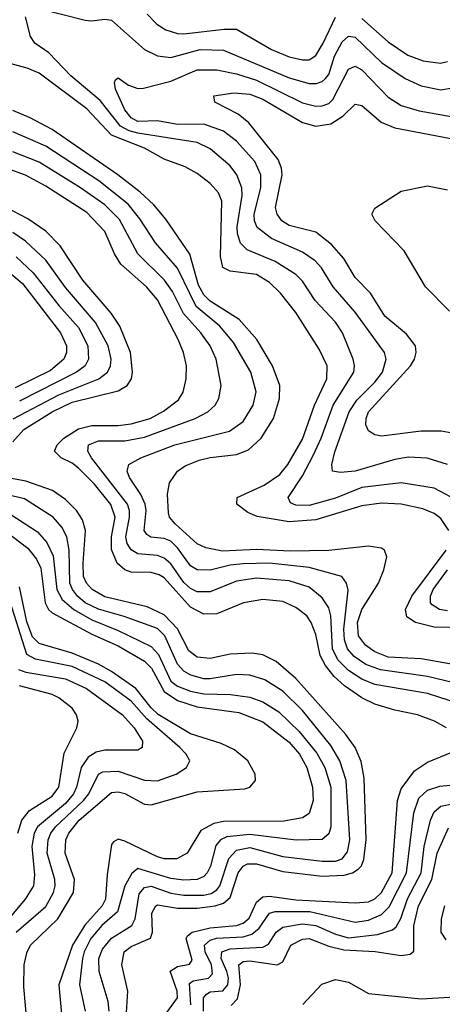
# Model space of a CAD drawing. Header units: inches. Extents: x 990535 to 1117859, y 769386 to 892122.
# Tile 355 of 656: x 1085931 to 1087215, y 782331 to 785321. Entities that reach past the tile are written whole.
import ezdxf

# ---------------------------------------------------------------- set-up
doc = ezdxf.new("R2010")
doc.units = ezdxf.units.IN
doc.header["$MEASUREMENT"] = 0
doc.layers.add('B0788', color=7, linetype='Continuous')

msp = doc.modelspace()

# ---------------------------------------------------------------- linework, layer by layer
at = {"layer": 'B0788', "color": 5}
for points, elevation in [([(1085990, 785355), (1086130, 785319.6), (1086150, 785317.6), (1086190, 785322.9), (1086210, 785319.3), (1086310, 785230.6), (1086350, 785211.2), (1086390, 785206.2), (1086479.6, 785230), (1086550, 785228.4), (1086750, 785144.6), (1086810, 785126.7), (1086832.7, 785127.3), (1086850, 785132.9), (1086858.9, 785141.1), (1086870, 785153.9), (1086887.2, 785210), (1086910, 785253.8), (1086930, 785270.6), (1086950, 785267.7), (1087030, 785191.2), (1087102.1, 785142.1), (1087150, 785119.9), (1087210, 785108.1), (1087245.9, 785114.1)], 2960), ([(1086317.7, 785337.7), (1086347.6, 785307.6), (1086375.2, 785290), (1086410, 785279.1), (1086430, 785278.1), (1086552.5, 785292.5), (1086590, 785292), (1086695.8, 785230), (1086750, 785208.3), (1086790, 785198.8), (1086810, 785199.4), (1086830, 785212.4), (1086853.1, 785250), (1086890, 785328.7)], 2980), ([(1087273.7, 783853.7), (1087190, 783898.1), (1087090, 783914.7), (1086970, 783900.4), (1086890, 783867.6), (1086810, 783845.8), (1086770, 783846.8), (1086753.7, 783853.7), (1086746.5, 783870), (1086790, 783935.8), (1086822.9, 783997.1), (1086847, 784050), (1086882.8, 784150), (1086946.2, 784250), (1086948.3, 784270), (1086944.1, 784290), (1086911.9, 784370), (1086890, 784402.7), (1086828.3, 784468.3), (1086790, 784526.8), (1086770, 784547.1), (1086706.7, 784586.7), (1086622.4, 784622.4), (1086601.9, 784641.9), (1086592.9, 784670), (1086591.7, 784691.7), (1086606.5, 784786.5), (1086606, 784810), (1086590.7, 784850), (1086570, 784876.9), (1086510, 784928.4), (1086470, 784947.9), (1086290, 784976.4), (1086263.7, 784983.7), (1086237.6, 784997.6), (1086175.5, 785075.5), (1086085.9, 785150), (1086019.9, 785219.9), (1085976.8, 785250), (1085964.2, 785270), (1085948.6, 785330)], 2960), ([(1086970, 785324.6), (1087050, 785253.8), (1087110, 785213.6), (1087156.3, 785196.3), (1087209, 785189), (1087230, 785193.5)], 2980), ([(1087234.6, 783770), (1087210, 783806.1), (1087190, 783821.5), (1087155.5, 783835.5), (1087090, 783849.6), (1087030, 783852.3), (1086970, 783844.3), (1086830, 783802), (1086750, 783795.4), (1086652.5, 783812.5), (1086624, 783824), (1086590.7, 783850), (1086591.8, 783870), (1086673.2, 783906.8), (1086720.9, 783939.1), (1086745.4, 783970), (1086790, 784046.9), (1086826.9, 784150), (1086864, 784230), (1086864.9, 784270), (1086840.7, 784320.7), (1086770, 784431.8), (1086723.1, 784490), (1086690, 784522.8), (1086650, 784547.1), (1086570, 784557.6), (1086548.5, 784568.5), (1086541.4, 784601.4), (1086544.8, 784770), (1086534.7, 784794.7), (1086510, 784823.8), (1086470, 784853.8), (1086433.7, 784873.7), (1086370, 784897.2), (1086310.2, 784930.2), (1086210, 784970), (1086134.5, 785050), (1085990, 785158), (1085953.6, 785173.6), (1085890, 785190.6)], 2980), ([(1087230, 783970.4), (1087168.7, 783988.7), (1087112.4, 783992.4), (1087070, 783984.9), (1086950.3, 783950), (1086905.2, 783945.2), (1086881.1, 783950), (1086879.3, 783970), (1086888.6, 784008.6), (1086931.4, 784130), (1086954.8, 784165.2), (1087010, 784219.7), (1087032.9, 784250), (1087044.5, 784290), (1087038.6, 784310), (1086950, 784432.6), (1086883.2, 784510), (1086847.3, 784567.3), (1086828.4, 784588.4), (1086790, 784615.2), (1086695.9, 784655.9), (1086652.6, 784690), (1086643.8, 784710), (1086643.5, 784730), (1086663.6, 784810), (1086663.9, 784850), (1086645.4, 784890), (1086590, 784952.1), (1086550, 784982), (1086490, 785003.5), (1086410, 785003), (1086350, 785013.5), (1086290, 785012.1), (1086270, 785022.7), (1086250, 785046.7), (1086222.4, 785110), (1086218.7, 785130), (1086221.7, 785138.3), (1086230, 785143.8), (1086261.8, 785121.8), (1086290, 785111.9), (1086307, 785113), (1086390, 785134.4), (1086470, 785169), (1086530, 785168.4), (1086590, 785156.1), (1086650, 785137.1), (1086790, 785068.2), (1086830, 785058.1), (1086850, 785058.8), (1086870, 785066.6), (1086882, 785078), (1086930, 785170.1), (1086950, 785179.9), (1086970, 785168.4), (1087050, 785085.4), (1087090, 785060.3), (1087144.2, 785044.2), (1087310, 785014.5)], 2940), ([(1087244.8, 784064.8), (1087211.1, 784071.1), (1087150, 784071.7), (1087030, 784056.1), (1087010, 784059.8), (1086990, 784072), (1086982.6, 784090), (1086983.3, 784110), (1086990.8, 784130), (1087118.3, 784270), (1087130.3, 784290), (1087135.7, 784310), (1087132.8, 784330), (1087105.7, 784365.7), (1087040.5, 784420.5), (1086996.6, 784490), (1086950, 784538), (1086915.5, 784595.5), (1086877.9, 784637.9), (1086830, 784675.9), (1086750, 784696.2), (1086726.9, 784710), (1086713.5, 784730), (1086708.5, 784750), (1086727.8, 784850), (1086725.8, 784870), (1086715.9, 784895.9), (1086627.2, 785007.2), (1086594.1, 785034.1), (1086524.2, 785070), (1086520.7, 785090), (1086581.4, 785098.6), (1086630, 785095.1), (1086670, 785079.7), (1086790, 785008.3), (1086830, 784997.5), (1086875.6, 785004.4), (1086912.2, 785027.8), (1086950, 785064.1), (1086970, 785060.4), (1087029.4, 785010), (1087070, 784992.3), (1087256.8, 784956.8)], 2920), ([(1087345.7, 783345.7), (1087150, 783380), (1087050, 783384.4), (1087010, 783400.8), (1086981.3, 783421.3), (1086960.3, 783450), (1086957, 783490), (1086970.5, 783530), (1087020.7, 783610), (1087037.2, 783650), (1087045.8, 783690), (1087038.9, 783710), (1087030, 783715.9), (1086990, 783721.5), (1086870, 783708.5), (1086753, 783707), (1086650, 783712), (1086546.8, 783706.8), (1086496.9, 783716.9), (1086470, 783728.6), (1086403.2, 783790), (1086386.1, 783810), (1086382.7, 783822.7), (1086380.3, 783879.7), (1086386.1, 783913.9), (1086410.3, 783949.7), (1086433.6, 783966.4), (1086476.4, 783983.6), (1086510, 783991.7), (1086590, 784000.1), (1086625.9, 784014.1), (1086664.6, 784050), (1086701.8, 784110), (1086720.3, 784170), (1086721.5, 784210), (1086698.6, 784270), (1086651.8, 784350), (1086597.7, 784410), (1086510, 784466), (1086490, 784485.3), (1086474.6, 784514.6), (1086448.3, 784608.3), (1086374.8, 784714.8), (1086338.3, 784758.3), (1086297, 784797), (1086229.6, 784849.6), (1086030, 784987.7), (1085963.1, 785023.1), (1085910, 785045)], 3020), ([(1087330, 783287.5), (1087170, 783326), (1087026.5, 783346.5), (1086982.8, 783362.8), (1086946.7, 783386.7), (1086926.7, 783410), (1086917.4, 783437.4), (1086915.9, 783470), (1086928.4, 783588.4), (1086923.5, 783610), (1086909.9, 783629.9), (1086810, 783657.5), (1086690, 783670), (1086610, 783668.5), (1086570, 783663.8), (1086510, 783649), (1086470, 783649.9), (1086450, 783661.9), (1086410, 783717), (1086390, 783736.9), (1086370, 783745.5), (1086329.7, 783749.7), (1086317.2, 783757.2), (1086308.7, 783770), (1086314.8, 783830), (1086312.6, 783850), (1086299.2, 783879.2), (1086264.3, 783930), (1086257.9, 783950), (1086262.9, 783970), (1086298.7, 783990), (1086402.2, 784030), (1086568.7, 784071.3), (1086610, 784100.1), (1086640.4, 784150), (1086649.4, 784190.6), (1086632.9, 784250), (1086580.8, 784340.8), (1086538.8, 784390), (1086466.8, 784450), (1086410, 784566.2), (1086343.6, 784643.6), (1086296.4, 784716.4), (1086260.1, 784760.1), (1086171.5, 784831.5), (1086010, 784937), (1085910, 784979.9)], 3040), ([(1087330, 783223.3), (1087170, 783274.4), (1087010, 783301.4), (1086970, 783318.1), (1086930, 783343.9), (1086897, 783377), (1086880.8, 783410), (1086875.9, 783510), (1086870, 783534.9), (1086850, 783565.3), (1086810, 783597.1), (1086750, 783617.1), (1086650, 783624.5), (1086590, 783615.9), (1086510, 783582.9), (1086470, 783583.4), (1086450, 783593.3), (1086430, 783611.9), (1086390, 783667.9), (1086370, 783685.7), (1086350, 783693.2), (1086290, 783699.1), (1086270, 783710.4), (1086257.2, 783730), (1086253.9, 783750), (1086264.5, 783810), (1086264.6, 783830), (1086258.4, 783850), (1086149.2, 783990), (1086138.1, 784010), (1086139.9, 784030), (1086170, 784041.4), (1086250, 784041.6), (1086310, 784052.6), (1086463.7, 784110), (1086502.4, 784130), (1086524.7, 784150), (1086535.9, 784170), (1086543, 784210), (1086527.6, 784290), (1086509.5, 784330), (1086481.6, 784370), (1086428.5, 784428.5), (1086395.1, 784495.1), (1086371.2, 784530), (1086289.6, 784610), (1086234.3, 784714.3), (1086190, 784758.5), (1086116, 784810), (1085990, 784887.9), (1085910, 784919.5)], 3060), ([(1087227.2, 783170), (1087191.1, 783190), (1087139.7, 783210), (1087070, 783223.4), (1087010, 783242.6), (1086970, 783261.4), (1086917.6, 783297.6), (1086886.4, 783326.4), (1086859.6, 783359.6), (1086843.8, 783390), (1086830, 783453.5), (1086816.4, 783490), (1086803, 783510), (1086770, 783536.1), (1086730, 783554.1), (1086670, 783559.9), (1086610.6, 783549.4), (1086530, 783516.4), (1086490, 783515.7), (1086450, 783537.1), (1086370, 783625.4), (1086354.7, 783634.7), (1086330, 783641.6), (1086270, 783643.4), (1086250, 783650.3), (1086226.9, 783670), (1086210, 783711.6), (1086209.8, 783750), (1086221.4, 783810), (1086208, 783848), (1086158.6, 783910), (1086110, 783958.5), (1086090, 783974.4), (1086057.5, 783990), (1086036.4, 784010), (1086045.2, 784030), (1086065.1, 784050), (1086110, 784078.4), (1086150, 784088.5), (1086230, 784088.2), (1086270, 784093.8), (1086327.1, 784110), (1086368.3, 784131.7), (1086413.4, 784166.6), (1086427.9, 784190), (1086436.6, 784230), (1086437.7, 784270), (1086428.5, 784310), (1086412.4, 784350), (1086349.6, 784470), (1086316.4, 784510), (1086238.4, 784578.4), (1086219.1, 784610), (1086190, 784677.1), (1086135.1, 784735.1), (1086010, 784815.3), (1085948.8, 784848.8), (1085890, 784870)], 3080), ([(1087236.1, 784436.1), (1087163.9, 784510), (1087099.3, 784619.3), (1087011.1, 784710), (1087000.4, 784730), (1087010, 784748), (1087090, 784800.3), (1087170, 784816.5), (1087230, 784804.3)], 2880), ([(1085910, 784038.8), (1085944.1, 784075.9), (1086030.1, 784129.9), (1086090, 784158.9), (1086230, 784194.1), (1086257.1, 784210), (1086270.3, 784230), (1086273.3, 784250), (1086267.4, 784310), (1086235.5, 784390), (1086208.8, 784430), (1086122.8, 784530), (1086054.2, 784634.2), (1086010, 784678.5), (1085955.6, 784715.6), (1085890.4, 784750.4)], 3120), ([(1085911.1, 784108.9), (1086050, 784182), (1086171.1, 784230), (1086197.7, 784250), (1086207, 784270), (1086208.6, 784290), (1086199.5, 784330), (1086160.9, 784400.9), (1086070, 784507.4), (1086010, 784590.8), (1085948.5, 784648.5), (1085910, 784674.5)], 3140), ([(1085920.7, 784600.7), (1085972.4, 784552.4), (1086050, 784452.9), (1086110, 784385.6), (1086138.4, 784330), (1086140.3, 784290), (1086129.5, 784270), (1086103.9, 784250), (1085930, 784162.8)], 3160), ([(1085885.7, 784565.7), (1085939.2, 784519.2), (1086055.4, 784370), (1086073.6, 784330), (1086073.4, 784310), (1086065.5, 784290), (1086024.5, 784255.5), (1085917.3, 784202.7)], 3180), ([(1086254.2, 782290), (1086259.8, 782370), (1086241.1, 782450), (1086248.5, 782490), (1086270, 782506.6), (1086328.3, 782531.7), (1086334.7, 782550), (1086332.5, 782607.5), (1086344.2, 782630), (1086350, 782633), (1086410, 782622.5), (1086470, 782622.8), (1086524.4, 782630), (1086550, 782637.9), (1086570, 782655), (1086594.6, 782730), (1086609.5, 782750.5), (1086623.2, 782756.8), (1086650, 782757.5), (1086730, 782733.7), (1086850, 782719.6), (1086916.9, 782723.1), (1086941.7, 782730), (1086959.1, 782740.9), (1086968.9, 782751.1), (1086976.4, 782770), (1086983, 782830), (1086976.9, 783016.9), (1086968.2, 783068.2), (1086950.3, 783110), (1086921.8, 783150), (1086770, 783320.3), (1086710, 783371.5), (1086670, 783391.5), (1086637.2, 783397.2), (1086570, 783393.8), (1086510, 783380.4), (1086470, 783385.1), (1086444.5, 783404.5), (1086410.4, 783470.4), (1086370, 783513.2), (1086317.7, 783537.7), (1086190, 783568.1), (1086151.2, 783590), (1086133.9, 783610), (1086125.3, 783630), (1086123.7, 783670), (1086131.4, 783770), (1086121.9, 783801.9), (1086103.6, 783830), (1086070, 783863.9), (1086030.7, 783890.7), (1085950, 783919), (1085890.2, 783930.2)], 3120), ([(1086202.3, 782310), (1086199.3, 782339.3), (1086172.2, 782430), (1086171.8, 782470), (1086182.3, 782497.7), (1086210, 782531.1), (1086271.9, 782570), (1086281.3, 782590), (1086293.8, 782666.2), (1086310, 782685.2), (1086330, 782688.9), (1086390, 782668.5), (1086430, 782662.3), (1086490, 782662.5), (1086512.5, 782667.5), (1086530, 782677.8), (1086539.2, 782690), (1086566.6, 782773.4), (1086590, 782799), (1086630, 782806.6), (1086730, 782779.3), (1086850, 782764.9), (1086890, 782765.1), (1086910, 782772.7), (1086926.5, 782793.5), (1086933.6, 782830), (1086922.5, 783010), (1086903.1, 783070), (1086876.3, 783116.3), (1086790, 783223.1), (1086730, 783281.2), (1086676, 783316), (1086630.1, 783329.9), (1086590, 783331.9), (1086510, 783318.6), (1086490, 783319.2), (1086450.6, 783330), (1086430, 783341.9), (1086410, 783363.4), (1086372.2, 783450), (1086350, 783471.5), (1086248.8, 783508.8), (1086170, 783530.2), (1086130, 783550), (1086107, 783570), (1086091, 783590), (1086083.6, 783610), (1086080.9, 783710), (1086073.9, 783750), (1086059.3, 783779.3), (1086032.5, 783810), (1085945.5, 783865.5), (1085850, 783888)], 3140), ([(1085900.6, 783820.6), (1085985.2, 783765.2), (1086013.2, 783733.2), (1086033, 783693), (1086043.9, 783590), (1086059.9, 783559.9), (1086095, 783530), (1086150, 783498.2), (1086230, 783466.1), (1086330, 783417.7), (1086352.7, 783392.7), (1086390, 783312.4), (1086410, 783296.9), (1086450, 783281.3), (1086490, 783273.2), (1086571.3, 783271.3), (1086630, 783263.8), (1086670, 783249), (1086718.4, 783218.4), (1086779.5, 783159.5), (1086833.3, 783093.3), (1086858.1, 783050), (1086875.7, 782990), (1086876, 782870), (1086870, 782848.6), (1086850, 782830.6), (1086770.9, 782829.1), (1086630, 782846), (1086560.4, 782839.6), (1086541.3, 782830), (1086527.2, 782812.8), (1086510.7, 782750), (1086500.7, 782730), (1086490, 782718.8), (1086469.9, 782710.1), (1086430, 782708.1), (1086390, 782713), (1086290, 782742.9), (1086272.1, 782727.9), (1086250.2, 782690), (1086228.3, 782611.7), (1086181, 782570), (1086147.1, 782530), (1086127.1, 782490), (1086122, 782470), (1086112.6, 782390), (1086129.9, 782310)], 3160), ([(1085887.8, 783767.8), (1085955.9, 783715.9), (1085982.5, 783682.5), (1085995.4, 783655.4), (1086008.7, 783550), (1086018.9, 783530), (1086030, 783519.2), (1086150, 783455.1), (1086230, 783418.8), (1086310, 783373), (1086331.1, 783351.1), (1086370, 783280.2), (1086410, 783253), (1086470, 783234), (1086597, 783217), (1086670, 783188.5), (1086750, 783126.6), (1086780.9, 783090), (1086802.9, 783050), (1086820.1, 782990), (1086821.9, 782950), (1086810.4, 782910), (1086790, 782897.2), (1086733.1, 782886.9), (1086550, 782885.9), (1086520.2, 782879.8), (1086481.7, 782858.3), (1086439.6, 782790), (1086407.9, 782772.1), (1086370, 782772.6), (1086350, 782778.4), (1086250, 782826.5), (1086230, 782831.9), (1086215.7, 782824.3), (1086210, 782815.8), (1086196.3, 782723.7), (1086191.7, 782650), (1086181.1, 782630), (1086129.1, 782570.9), (1086091.5, 782510), (1086049.9, 782390), (1086059.2, 782290)], 3180), ([(1087330, 783474.1), (1087190, 783476.3), (1087133.3, 783490), (1087107.2, 783507.2), (1087102.5, 783530), (1087121.9, 783570), (1087226.3, 783710)], 2980), ([(1087230, 783525.5), (1087206, 783530), (1087183.9, 783543.9), (1087179.2, 783550), (1087178.9, 783570), (1087187.1, 783590), (1087230, 783650.1)], 2960), ([(1085953.4, 782270), (1085943.7, 782383.7), (1085945.1, 782450), (1085952.8, 782487.2), (1085963.5, 782510), (1086046.4, 782590), (1086094.5, 782670), (1086097.2, 782710), (1086069.3, 782790), (1086071, 782830), (1086079.8, 782850), (1086111.9, 782890), (1086210, 782973.9), (1086230, 782976.2), (1086250, 782970.4), (1086310, 782938.9), (1086330, 782936.1), (1086470, 782976.2), (1086614.6, 782985.4), (1086629.9, 782990.1), (1086647.1, 783010), (1086646.6, 783030), (1086623.8, 783070), (1086583, 783103), (1086542.9, 783122.9), (1086450, 783152.3), (1086351.2, 783211.2), (1086330.6, 783230.6), (1086284.1, 783290), (1086210, 783341.4), (1086170, 783363.9), (1086090, 783397.3), (1085990, 783426.1), (1085970, 783446.5), (1085952.6, 783492.6), (1085930, 783598)], 3220), ([(1085920.1, 782550), (1086010, 782627.2), (1086033.3, 782670), (1086038.4, 782690), (1086037.4, 782710), (1086014.6, 782790), (1086017.3, 782830), (1086025.5, 782850), (1086040, 782870), (1086124.6, 782950), (1086140.7, 782970), (1086170, 783029.6), (1086183.2, 783036.8), (1086230, 783039.1), (1086310, 783011.5), (1086350, 783009.4), (1086406.2, 783030), (1086437.6, 783050), (1086448, 783070), (1086436.8, 783090), (1086417.6, 783110), (1086317.5, 783197.5), (1086270, 783251.5), (1086190, 783310), (1086090, 783356.8), (1085978.7, 783378.7), (1085952.5, 783392.5), (1085895.5, 783575.5)], 3240), ([(1085927.7, 783347.7), (1085950, 783339.4), (1086070, 783318.9), (1086133.9, 783290), (1086242.8, 783210), (1086279, 783170), (1086304.1, 783130), (1086302.7, 783110), (1086290, 783102.8), (1086190, 783102.2), (1086163.8, 783096.2), (1086138.7, 783081.3), (1086117.5, 783050), (1086103.9, 782990), (1086094.7, 782970), (1086070, 782940.9), (1085985.5, 782870), (1085975.3, 782850), (1085967.9, 782810), (1085976.5, 782723.5), (1085972.7, 782690), (1085947.6, 782650), (1085881.3, 782570)], 3260), ([(1085925.3, 782850), (1085937.4, 782890), (1085960.9, 782919.1), (1086030, 782962.4), (1086049.6, 782990), (1086066.4, 783093.6), (1086105, 783170), (1086109, 783190), (1086103.7, 783210), (1086089.9, 783230), (1086050, 783261.3), (1086030, 783271), (1085930, 783298.1)], 3280), ([(1086337.1, 782250), (1086410.2, 782350), (1086409.2, 782370), (1086388.4, 782431.6), (1086410, 782445.7), (1086447.2, 782452.8), (1086455.1, 782464.9), (1086436.2, 782530), (1086441.1, 782538.9), (1086455, 782550), (1086510, 782562.6), (1086589.8, 782570.2), (1086610, 782576.6), (1086627.7, 782592.3), (1086650, 782641), (1086670, 782656.9), (1086690, 782658.9), (1086770, 782648.2), (1086950, 782638.8), (1086990, 782642.3), (1087010, 782651), (1087030, 782670.1), (1087061.9, 782730), (1087078.1, 782950), (1087090, 782984.5), (1087130, 783040.1), (1087170, 783066), (1087243.3, 783096.7)], 3080), ([(1086450.8, 782329.2), (1086446.4, 782393.6), (1086458, 782402), (1086504.5, 782410), (1086516.4, 782423.6), (1086514, 782450), (1086494.5, 782490), (1086492.1, 782510), (1086510, 782525.5), (1086528.5, 782531.5), (1086610, 782535.8), (1086636.6, 782543.4), (1086658.5, 782561.5), (1086690, 782607.3), (1086707.2, 782612.8), (1086812.4, 782612.4), (1086950, 782579.6), (1086990, 782585.8), (1087030, 782603.8), (1087052.9, 782627.1), (1087106.3, 782730), (1087128.1, 782911.9), (1087142.9, 782957.1), (1087170, 782980.6), (1087207.3, 782992.7), (1087270, 782999.3)], 3060), ([(1086489.3, 782310), (1086489.4, 782350.6), (1086498.2, 782361.8), (1086510, 782368.1), (1086548, 782372), (1086563.3, 782390), (1086565, 782410), (1086560.1, 782430), (1086542.8, 782470), (1086545, 782490), (1086570, 782499.4), (1086670, 782503.7), (1086686.6, 782513.4), (1086710.2, 782549.8), (1086730, 782565), (1086790, 782575.4), (1086830, 782570.4), (1086890, 782543.4), (1086930, 782532.5), (1087017.6, 782542.4), (1087063.3, 782556.7), (1087074.2, 782565.8), (1087089, 782591), (1087108.6, 782651.4), (1087150.4, 782729.6), (1087159.5, 782810), (1087178.9, 782890), (1087190, 782915.2), (1087210, 782932), (1087250, 782940.8)], 3040), ([(1086573.3, 782326.7), (1086592.5, 782347.5), (1086602, 782390), (1086596.9, 782450), (1086610, 782460.2), (1086630, 782462.5), (1086712.9, 782450), (1086730, 782459.8), (1086754.7, 782510), (1086790, 782528.7), (1086810, 782530), (1086870, 782507.2), (1086915.6, 782495.6), (1087011.1, 782491.1), (1087090, 782479.1), (1087117.4, 782482.6), (1087127.7, 782492.3), (1087128.5, 782568.5), (1087142.6, 782630), (1087182.7, 782710), (1087199.5, 782790), (1087233.9, 782866.1)], 3020), ([(1087226.2, 782526.3), (1087211.6, 782550), (1087211.8, 782590), (1087222.7, 782630)], 2980), ([(1086791.3, 782330), (1086848.7, 782391.3), (1086890, 782405.5), (1086930, 782397.4), (1086990, 782363.6), (1087150, 782347.1), (1087322.6, 782357.4)], 2980)]:
    msp.add_lwpolyline(points, dxfattribs=dict(at, elevation=elevation))

doc.saveas('drawing.dxf')
